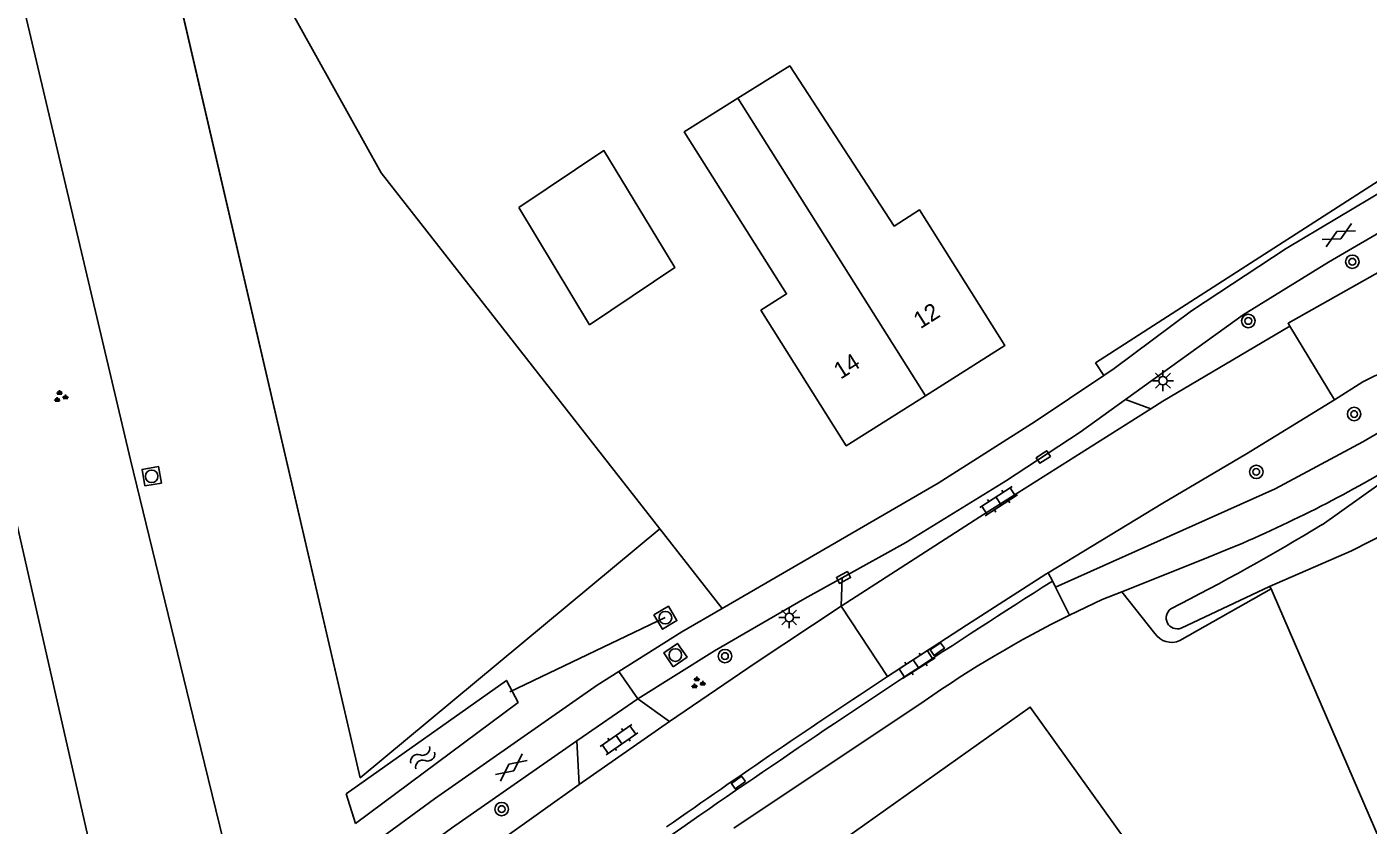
# Model space of a CAD drawing. Extents: x 135999 to 138000, y 396000 to 398501.
# Drawn here: x 136932.3 to 137012.2, y 398396.5 to 398444 of the extents above; entities that cross this region are included whole.
import ezdxf

# ---------------------------------------------------------------- set-up
doc = ezdxf.new("R2010")
doc.units = 0
for name, color, linetype in [('gg-afsc-erfafscheiding', 7, 'Continuous'), ('gg-afsc-hekwerk', 7, 'Continuous'), ('gg-afsc-muur', 7, 'Continuous'), ('gg-anno-huisnummerreeks BGT', 7, 'Continuous'), ('gg-bbg-bijgebouw', 7, 'Continuous'), ('gg-bbg-hoofdgebouw', 7, 'Continuous'), ('gg-bbg-tussenscheiding', 7, 'Continuous'), ('gg-knt-BGT kruinlijn', 7, 'Continuous'), ('gg-knt-bovenkant onderkant talud', 7, 'Continuous'), ('gg-knt-verharding', 7, 'Continuous'), ('gg-kntw-bovenkant insteek waterloop', 7, 'Continuous'), ('gg-kwrk-duiker nz buis', 7, 'Continuous'), ('gt-grn-groengrens', 7, 'Continuous'), ('gt-grn-vlakafsluiter', 7, 'Continuous'), ('gt-grn-weggrens', 7, 'Continuous'), ('gt-symb-boom', 7, 'Continuous'), ('gt-symb-gesloten verharding', 7, 'Continuous'), ('gt-symb-groenvak', 7, 'Continuous'), ('gt-symb-klinker verharding', 7, 'Continuous'), ('gt-symb-kolk', 7, 'Continuous'), ('gt-symb-kolk center center', 7, 'Continuous'), ('gt-symb-lichtmast', 7, 'Continuous'), ('gt-symb-rioolschacht', 7, 'Continuous'), ('gt-symb-watersymbool', 7, 'Continuous')]:
    doc.layers.add(name, color=color, linetype=linetype)

# ---------------------------------------------------------------- blocks, each defined once
blk = doc.blocks.new('gt0-GESVH1')
at = {"layer": 'gt-symb-gesloten verharding'}
for p, q in [((-0.992, -0.261), (0.008, 0.239)), ((0.008, -0.261), (-0.992, 0.239)), ((0.008, 0.239), (1.008, -0.261)), ((1.008, 0.239), (0.008, -0.261))]:
    blk.add_line(p, q, dxfattribs=at)
blk = doc.blocks.new('gt0-BOOM')
at = {"layer": 'gt-symb-boom'}
for radius in [0.4, 0.2]:
    blk.add_circle((0, 0), radius, dxfattribs=at)
blk = doc.blocks.new('gt0-KL1')
at = {"layer": 'gt-symb-klinker verharding'}
for p, q in [((-1.15, 0.3), (1.15, 0.3)), ((-1, -0.3), (-1, 0.3)), ((-0.5, 0.3), (-0.5, 0.45)), ((0, -0.3), (0, 0.3)), ((0.5, 0.3), (0.5, 0.45)), ((1, -0.3), (1, 0.3)), ((-1.15, -0.3), (1.15, -0.3)), ((-0.5, -0.45), (-0.5, -0.3)), ((0.5, -0.45), (0.5, -0.3))]:
    blk.add_line(p, q, dxfattribs=at)
blk = doc.blocks.new('gt0-KOLK')
at = {"layer": 'gt-symb-kolk'}
blk.add_lwpolyline([(0, 0), (0.375, 0), (0.375, 0.4), (-0.375, 0.4), (-0.375, 0), (0, 0)], dxfattribs=at)
blk = doc.blocks.new('gt0-LMAST')
at = {"layer": 'gt-symb-lichtmast'}
for p, q in [((-0.182, 0.173), (-0.447, 0.438)), ((-0.005, 0.246), (-0.005, 0.621)), ((0.172, 0.173), (0.437, 0.438)), ((-0.255, -0.004), (-0.63, -0.004)), ((-0.182, -0.181), (-0.447, -0.446)), ((-0.005, -0.254), (-0.005, -0.629)), ((0.437, -0.446), (0.172, -0.181)), ((0.245, -0.004), (0.62, -0.004))]:
    blk.add_line(p, q, dxfattribs=at)
blk.add_circle((-0.005, -0.004), 0.25, dxfattribs=at)
blk = doc.blocks.new('gt0-GRVAK')
at = {"layer": 'gt-symb-groenvak'}
for p, q in [((-0.11, 0.189), (-0.228, 0.24)), ((-0.182, 0.153), (0.088, 0.153)), ((-0.091, 0.211), (-0.156, 0.322)), ((-0.047, 0.214), (-0.047, 0.393)), ((-0.004, 0.211), (0.061, 0.322)), ((0.015, 0.189), (0.133, 0.24)), ((0.262, -0.052), (0.197, 0.059)), ((0.305, -0.049), (0.305, 0.13)), ((0.349, -0.052), (0.414, 0.059)), ((-0.245, -0.228), (-0.363, -0.177)), ((-0.318, -0.264), (-0.047, -0.264)), ((-0.226, -0.206), (-0.291, -0.095)), ((-0.183, -0.203), (-0.183, -0.024)), ((-0.139, -0.206), (-0.074, -0.095)), ((-0.12, -0.228), (-0.002, -0.177)), ((0.243, -0.074), (0.125, -0.023)), ((0.17, -0.11), (0.441, -0.11)), ((0.368, -0.074), (0.486, -0.023))]:
    blk.add_line(p, q, dxfattribs=at)
blk = doc.blocks.new('gt0-RS')
at = {"layer": 'gt-symb-rioolschacht'}
blk.add_lwpolyline([(-0.5, -0.5), (0.5, -0.5), (0.5, 0.5), (-0.5, 0.5)], close=True, dxfattribs=at)
blk.add_circle((0, 0), 0.375, dxfattribs=at)
blk = doc.blocks.new('gt0-WA')
at = {"layer": 'gt-symb-watersymbool'}
for centre, start, end in [((-0.323, 0.022), 28.07249, 151.92751), ((0.427, 0.422), 208.07248, 331.92751), ((-0.323, -0.428), 28.07249, 151.92751), ((0.427, -0.028), 208.07248, 331.92751)]:
    blk.add_arc(centre, 0.425, start, end, dxfattribs=at)
blk = doc.blocks.new('gt0-KOLKCC')
at = {"layer": 'gt-symb-kolk center center'}
blk.add_lwpolyline([(-0.375, 0.2), (0.375, 0.2), (0.375, -0.2), (-0.375, -0.2)], close=True, dxfattribs=at)

msp = doc.modelspace()

# ---------------------------------------------------------------- linework, layer by layer
at = {"layer": 'gg-afsc-erfafscheiding'}
for p, q in [((136953.434, 398435.332), (136945.954, 398448.742)), ((136970.028, 398414.125), (136953.434, 398435.332)), ((137000, 398426.593), (136995.983, 398424.014)), ((136973.744, 398409.378), (136970.028, 398414.125)), ((137006.446, 398410.544), (137006.57, 398410.257))]:
    msp.add_line(p, q, dxfattribs=at)
for points in [[(137027.151, 398443.271), (137014.842, 398436.121), (137000, 398426.593)], [(137006.57, 398410.257), (137018.64, 398382.342), (137014.973, 398378.943)]]:
    msp.add_lwpolyline(points, dxfattribs=at)
at = {"layer": 'gg-afsc-hekwerk'}
for p, q in [((136952.186, 398399.295), (136932.711, 398483.1)), ((136970.028, 398414.125), (136952.186, 398399.295))]:
    msp.add_line(p, q, dxfattribs=at)
at = {"layer": 'gg-afsc-muur'}
msp.add_lwpolyline([(136947.508, 398477.087), (136936.851, 398481.418), (136932.711, 398483.1), (136952.186, 398399.295), (136970.028, 398414.125)], dxfattribs=at)
at = {"layer": 'gg-bbg-bijgebouw'}
msp.add_lwpolyline([(136961.625, 398433.248), (136966.703, 398436.652), (136970.927, 398429.677), (136965.849, 398426.273), (136961.625, 398433.248)], dxfattribs=at)
at = {"layer": 'gg-bbg-hoofdgebouw'}
for points in [[(136985.855, 398422.049), (136990.59, 398425.04), (136985.51, 398433.11), (136983.99, 398432.15), (136977.77, 398441.69), (136974.688, 398439.763)], [(136974.688, 398439.763), (136971.493, 398437.764), (136977.59, 398428.109), (136976.056, 398427.14), (136981.14, 398419.07), (136985.855, 398422.049)], [(136975.47, 398391.7), (136992.1, 398403.5), (137000, 398392.476)]]:
    msp.add_lwpolyline(points, dxfattribs=at)
at = {"layer": 'gg-bbg-tussenscheiding'}
msp.add_line((136985.855, 398422.049), (136974.688, 398439.763), dxfattribs=at)
at = {"layer": 'gg-knt-BGT kruinlijn'}
msp.add_lwpolyline([(136936.122, 398391.656), (136936.281, 398392.858), (136936.352, 398394.068), (136931.509, 398415.39), (136924.921, 398442.285), (136918.897, 398468.8), (136914.167, 398489.924), (136911.686, 398500)], dxfattribs=at)
at = {"layer": 'gg-knt-bovenkant onderkant talud'}
msp.add_lwpolyline([(136916.288, 398500), (136920.901, 398491.603), (136921.624, 398489.661), (136922.569, 398486.991), (136926.816, 398468.854), (136931.815, 398446.603), (136938.506, 398418.233), (136942.226, 398402.9), (136944.035, 398395.517)], dxfattribs=at)
at = {"layer": 'gg-knt-verharding'}
for p, q in [((137000, 398421.717), (137007.576, 398426.181)), ((137007.576, 398426.181), (137010.229, 398421.811)), ((137010.229, 398421.811), (137011.924, 398422.866)), ((136997.785, 398421.82), (136999.28, 398421.264)), ((137000, 398421.717), (136999.28, 398421.264)), ((137010.229, 398421.811), (137004.991, 398418.588)), ((137000, 398415.654), (137004.991, 398418.588)), ((137000, 398415.654), (136993.177, 398411.496)), ((137002.375, 398412.292), (136997.567, 398410.366)), ((136993.177, 398411.496), (136993.036, 398411.41)), ((136993.423, 398411.011), (136993.177, 398411.496)), ((136980.892, 398411.201), (136980.842, 398409.52)), ((136993.612, 398410.635), (136993.423, 398411.011)), ((136994.448, 398408.984), (136993.612, 398410.635)), ((136994.448, 398408.984), (136996.38, 398409.917)), ((136997.567, 398410.366), (136996.38, 398409.917)), ((136965.087, 398401.492), (136968.724, 398403.995)), ((136968.724, 398403.995), (136970.611, 398402.646)), ((136974.446, 398396.279), (136985.779, 398403.85)), ((136970.611, 398402.646), (136965.224, 398398.894)), ((136965.087, 398401.492), (136965.224, 398398.894))]:
    msp.add_line(p, q, dxfattribs=at)
for points in [[(136996.493, 398423.247), (136997.11, 398423.66), (137001.7, 398427.11), (137007.34, 398430.81), (137013.341, 398434.38), (137025.45, 398441.18), (137030.33, 398443.64)], [(137018.488, 398435.02), (137009.87, 398430), (137004.79, 398426.87), (136997.785, 398421.82)], [(137019.564, 398433.173), (137007.463, 398426.367), (137007.576, 398426.181)], [(136973.744, 398409.378), (136986.62, 398416.84), (136992.4, 398420.51), (136996.493, 398423.247)], [(136993.612, 398410.635), (137006.692, 398416.508), (137011.916, 398419.296), (137017.903, 398422.795)], [(136980.892, 398411.201), (136984.68, 398413.31), (136990.62, 398416.95), (136995.08, 398419.87), (136997.785, 398421.82)], [(136980.842, 398409.52), (136989.106, 398414.837), (136999.28, 398421.264)], [(136993.036, 398411.41), (136988.3, 398408.388), (136983.596, 398405.319)], [(136968.724, 398403.995), (136973.29, 398406.86), (136978.68, 398409.97), (136980.892, 398411.201)], [(136967.6, 398405.628), (136971.35, 398407.99), (136973.744, 398409.378)], [(136980.842, 398409.52), (136975.708, 398406.111), (136970.611, 398402.646)], [(136941.656, 398386.848), (136950.68, 398393.69), (136956.62, 398398.03), (136966.3, 398404.81), (136967.6, 398405.628)], [(136935.815, 398379.699), (136950.66, 398391.19), (136957.62, 398396.29), (136965.087, 398401.492)], [(136965.224, 398398.894), (136960.66, 398395.64), (136956.19, 398392.36), (136942.36, 398381.68), (136936.48, 398377.061)]]:
    msp.add_lwpolyline(points, dxfattribs=at)
for centre, radius, start, end in [((137014.856, 398417.968), 5.708, 57.73643, 120.90287), ((136974.634, 398483.257), 76.195, 291.35065, 300.20706), ((137341.952, 397863.512), 649.02, 122.480165, 126.134146), ((137023.801, 398349.534), 66.302, 116.27758, 124.99259), ((137287.922, 397944.054), 552.612, 123.41545, 125.06527)]:
    msp.add_arc(centre, radius, start, end, dxfattribs=at)
at = {"layer": 'gg-kntw-bovenkant insteek waterloop'}
for p, q in [((137009.496, 398414.366), (137014.211, 398417.715)), ((137006.365, 398410.69), (137001.083, 398408.203)), ((136951.344, 398398.338), (136951.906, 398396.569))]:
    msp.add_line(p, q, dxfattribs=at)
for points in [[(137006.365, 398410.69), (137011.237, 398412.799), (137015.889, 398415.162)], [(136951.906, 398396.569), (136961.586, 398403.782), (136960.89, 398405.087), (136951.344, 398398.338)]]:
    msp.add_lwpolyline(points, dxfattribs=at)
for centre, radius, start, end in [((136931.614, 398543.679), 150.955, 297.1402, 301.05956), ((137000.853, 398408.813), 0.652, 125.40198, 290.65964)]:
    msp.add_arc(centre, radius, start, end, dxfattribs=at)
at = {"layer": 'gg-kwrk-duiker nz buis'}
msp.add_line((136961.092, 398404.408), (136970.356, 398408.835), dxfattribs=at)
at = {"layer": 'gt-grn-groengrens'}
for p, q in [((137001.016, 398407.464), (137006.446, 398410.544)), ((137006.446, 398410.544), (137006.365, 398410.69)), ((136997.567, 398410.366), (136999.517, 398407.887))]:
    msp.add_line(p, q, dxfattribs=at)
msp.add_arc((137000.514, 398408.551), 1.198, 213.69027, 294.79285, dxfattribs=at)
at = {"layer": 'gt-grn-vlakafsluiter'}
msp.add_line((136996.493, 398423.247), (136995.983, 398424.014), dxfattribs=at)
at = {"layer": 'gt-grn-weggrens'}
for p, q in [((136980.842, 398409.52), (136983.596, 398405.319)), ((136968.724, 398403.995), (136967.6, 398405.628))]:
    msp.add_line(p, q, dxfattribs=at)

# ---------------------------------------------------------------- block references
at = {"layer": 'gt-symb-boom'}
for p in [(137011.289, 398430.028), (137005.093, 398426.499), (137011.396, 398420.955), (137005.568, 398417.511), (136973.915, 398406.539), (136960.611, 398397.427)]:
    msp.add_blockref('gt0-BOOM', p, dxfattribs=at)
at = {"layer": 'gt-symb-gesloten verharding'}
for p, rotation in [((137010.467, 398431.615), 28.998977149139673), ((136961.174, 398399.912), 37.80965211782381)]:
    msp.add_blockref('gt0-GESVH1', p, dxfattribs=dict(at, rotation=rotation))
at = {"layer": 'gt-symb-groenvak'}
for p in [(136934.321, 398421.986), (136972.283, 398404.929)]:
    msp.add_blockref('gt0-GRVAK', p, dxfattribs=at)
at = {"layer": 'gt-symb-klinker verharding'}
for p, rotation in [((136990.223, 398415.766), 32.80060096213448), ((136985.298, 398406.07), -147.4541066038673), ((136967.603, 398401.562), 34.81835448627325)]:
    msp.add_blockref('gt0-KL1', p, dxfattribs=dict(at, rotation=rotation))
at = {"layer": 'gt-symb-kolk'}
for p, rotation in [((136992.77, 398418.561), -146.7864597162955), ((136980.882, 398411.394), -152.2814983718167), ((136986.683, 398406.79), 34.61180636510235)]:
    msp.add_blockref('gt0-KOLK', p, dxfattribs=dict(at, rotation=rotation))
at = {"layer": 'gt-symb-kolk center center', "rotation": -144.97512671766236}
msp.add_blockref('gt0-KOLKCC', (136974.716, 398399.008), dxfattribs=at)
at = {"layer": 'gt-symb-lichtmast'}
for p in [(137000.011, 398422.943), (136977.748, 398408.839)]:
    msp.add_blockref('gt0-LMAST', p, dxfattribs=at)
at = {"layer": 'gt-symb-rioolschacht'}
for p, rotation in [((136939.763, 398417.247), 9.725965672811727), ((136970.368, 398408.825), -59.252527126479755), ((136970.96, 398406.6), 34.818354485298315)]:
    msp.add_blockref('gt0-RS', p, dxfattribs=dict(at, rotation=rotation))
at = {"layer": 'gt-symb-watersymbool', "rotation": 41.55261314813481}
msp.add_blockref('gt0-WA', (136955.866, 398400.45), dxfattribs=at)

# ---------------------------------------------------------------- texts
at = {"layer": 'gg-anno-huisnummerreeks BGT'}
for s, p in [('12', (136985.555, 398425.999)), ('14', (136980.802, 398422.996))]:
    msp.add_text(s, height=1, rotation=32.3, dxfattribs=at).set_placement(p)

doc.saveas('drawing.dxf')
